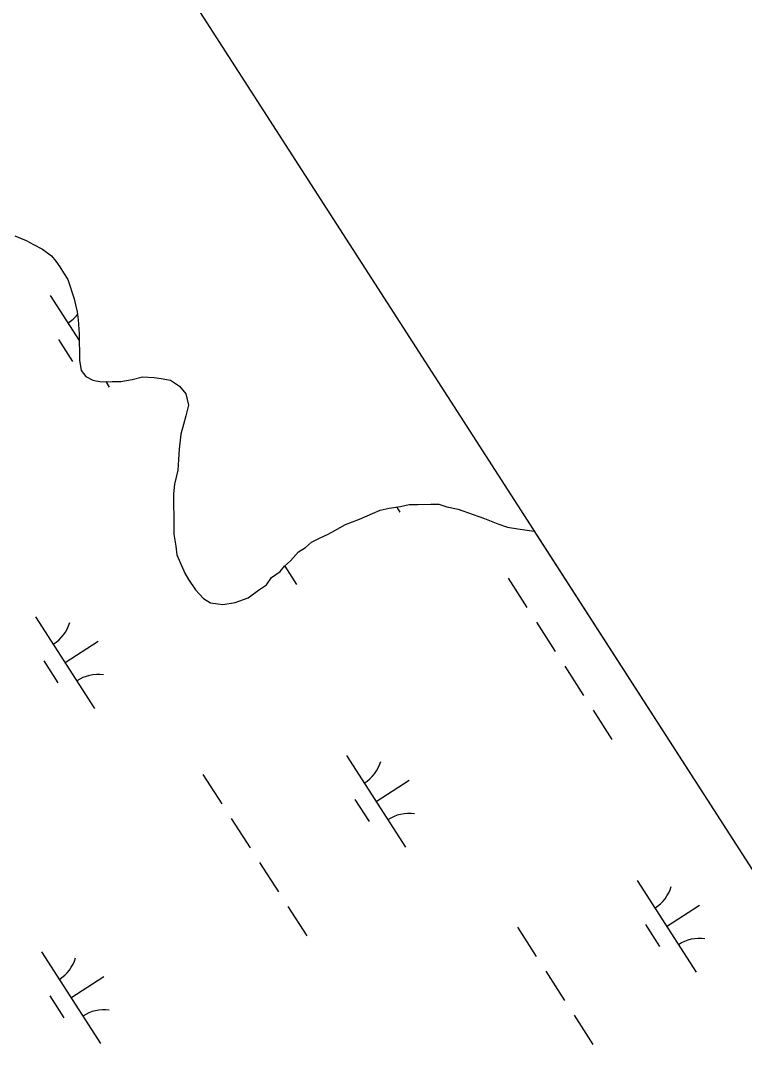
# Model space of a CAD drawing. Extents: x 3937982 to 3958556, y 219448 to 241894.
# Drawn here: x 3949712.3 to 3950044.1, y 237801.4 to 238272.7 of the extents above; entities that cross this region are included whole.
import ezdxf

# ---------------------------------------------------------------- set-up
doc = ezdxf.new("R2010")
doc.units = 0
for name, color, linetype in [('V-GRID-FRAM', 7, 'Continuous'), ('V-TOPO-SHOR', 7, 'Continuous'), ('V-WETL-SWMP', 7, 'Continuous')]:
    doc.layers.add(name, color=color, linetype=linetype)

msp = doc.modelspace()

# ---------------------------------------------------------------- linework, layer by layer
at = {"layer": 'V-GRID-FRAM'}
msp.add_lwpolyline([(3948998.173, 239513.74), (3957109.469, 226912.286), (3949780.097, 222173.81), (3941699.799, 234772.334), (3948998.173, 239513.74)], dxfattribs=at)
at = {"layer": 'V-TOPO-SHOR'}
for points in [[(3949709.748, 238174.031), (3949714.87, 238171.833), (3949718.284, 238170.043), (3949722.347, 238167.848), (3949726.41, 238164.919), (3949728.442, 238162.398), (3949730.312, 238159.795), (3949732.018, 238157.11), (3949733.968, 238154.022), (3949736.827, 238145.178)], [(3949736.827, 238145.178), (3949737.427, 238142.33), (3949738.26, 238139.129), (3949738.698, 238135.524), (3949739.163, 238129.11), (3949739.204, 238125.1), (3949739.245, 238121.09), (3949739.286, 238117.078), (3949740.138, 238112.273), (3949742.172, 238109.488), (3949745.397, 238107.915), (3949749.416, 238107.153), (3949754.228, 238107.202), (3949758.238, 238107.243), (3949763.444, 238108.097), (3949768.245, 238109.351), (3949773.463, 238109.002), (3949776.676, 238108.634), (3949781.096, 238107.876), (3949785.135, 238105.109), (3949787.979, 238101.529), (3949789.237, 238096.327), (3949788.082, 238091.502), (3949786.919, 238087.478), (3949785.761, 238083.054), (3949785.028, 238076.228), (3949784.676, 238071.411), (3949784.324, 238066.595), (3949782.784, 238060.162), (3949782.427, 238055.746), (3949782.472, 238051.335), (3949782.538, 238044.916), (3949782.579, 238040.906), (3949782.616, 238037.296), (3949783.476, 238031.688), (3949783.916, 238027.683), (3949787.613, 238019.298), (3949789.245, 238016.507), (3949792.503, 238011.727), (3949796.153, 238007.751), (3949799.383, 238005.779), (3949805.004, 238005.034), (3949810.612, 238005.894), (3949816.608, 238007.96), (3949821.384, 238011.618), (3949824.968, 238014.061), (3949827.344, 238017.293), (3949831.325, 238020.144), (3949833.306, 238022.569), (3949836.089, 238025.004), (3949839.659, 238029.053), (3949842.845, 238031.09), (3949845.629, 238033.525), (3949849.618, 238035.571), (3949853.212, 238037.212), (3949856.405, 238038.848), (3949861.189, 238041.705), (3949864.384, 238042.94), (3949867.581, 238044.177), (3949873.574, 238046.645), (3949877.168, 238048.285), (3949881.17, 238049.127), (3949886.376, 238049.983), (3949890.377, 238050.827), (3949894.387, 238050.868), (3949900.404, 238050.927), (3949904.015, 238050.964), (3949907.636, 238049.799), (3949912.862, 238048.648), (3949919.705, 238046.311), (3949924.939, 238044.359), (3949930.981, 238042.014), (3949935.409, 238040.454), (3949940.23, 238039.7), (3949947.689, 238038.601)]]:
    msp.add_lwpolyline(points, dxfattribs=at)
at = {"layer": 'V-WETL-SWMP'}
for p, q in [((3949709.748, 238174.031), (3949714.869, 238171.834)), ((3949714.869, 238171.834), (3949718.283, 238170.044)), ((3949718.283, 238170.044), (3949722.347, 238167.847)), ((3949722.347, 238167.847), (3949726.411, 238164.919)), ((3949726.411, 238164.919), (3949728.442, 238162.397)), ((3949728.442, 238162.397), (3949730.311, 238159.795)), ((3949730.311, 238159.795), (3949732.018, 238157.111)), ((3949732.018, 238157.111), (3949733.968, 238154.021)), ((3949733.968, 238154.021), (3949736.826, 238145.178)), ((3949725.89, 238146.694), (3949739.196, 238126.022)), ((3949736.826, 238145.178), (3949737.426, 238142.33)), ((3949737.426, 238142.33), (3949738.26, 238139.129)), ((3949738.26, 238139.129), (3949738.698, 238135.524)), ((3949738.698, 238135.524), (3949739.164, 238129.11)), ((3949739.164, 238129.11), (3949739.205, 238125.1)), ((3949729.686, 238126.542), (3949736.181, 238116.451)), ((3949739.205, 238125.1), (3949739.246, 238121.089)), ((3949739.246, 238121.089), (3949739.287, 238117.078)), ((3949739.287, 238117.078), (3949740.138, 238112.274)), ((3949740.138, 238112.274), (3949742.172, 238109.487)), ((3949742.172, 238109.487), (3949745.397, 238107.915)), ((3949763.445, 238108.098), (3949768.245, 238109.35)), ((3949768.245, 238109.35), (3949773.463, 238109.002)), ((3949773.463, 238109.002), (3949776.676, 238108.634)), ((3949745.397, 238107.915), (3949749.415, 238107.153)), ((3949749.415, 238107.153), (3949754.228, 238107.202)), ((3949751.329, 238107.172), (3949752.952, 238104.651)), ((3949754.228, 238107.202), (3949758.239, 238107.243)), ((3949758.239, 238107.243), (3949763.445, 238108.098)), ((3949776.676, 238108.634), (3949781.096, 238107.877)), ((3949781.096, 238107.877), (3949785.135, 238105.11)), ((3949785.135, 238105.11), (3949787.979, 238101.529)), ((3949787.979, 238101.529), (3949789.236, 238096.327)), ((3949789.236, 238096.327), (3949788.081, 238091.502)), ((3949788.081, 238091.502), (3949786.919, 238087.479)), ((3949786.919, 238087.479), (3949785.761, 238083.055)), ((3949785.761, 238083.055), (3949785.028, 238076.229)), ((3949785.028, 238076.229), (3949784.676, 238071.412)), ((3949784.676, 238071.412), (3949784.324, 238066.595)), ((3949784.324, 238066.595), (3949782.784, 238060.161)), ((3949782.784, 238060.161), (3949782.428, 238055.746)), ((3949782.428, 238055.746), (3949782.473, 238051.334)), ((3949782.473, 238051.334), (3949782.538, 238044.917)), ((3949873.573, 238046.644), (3949877.167, 238048.285)), ((3949877.167, 238048.285), (3949881.169, 238049.128)), ((3949881.169, 238049.128), (3949886.375, 238049.983)), ((3949884.578, 238049.688), (3949886.081, 238047.352)), ((3949886.375, 238049.983), (3949890.378, 238050.826)), ((3949890.378, 238050.826), (3949894.388, 238050.867)), ((3949894.388, 238050.867), (3949900.404, 238050.928)), ((3949900.404, 238050.928), (3949904.014, 238050.965)), ((3949904.014, 238050.965), (3949907.636, 238049.799)), ((3949907.636, 238049.799), (3949912.862, 238048.648)), ((3949912.862, 238048.648), (3949919.705, 238046.311)), ((3949782.538, 238044.917), (3949782.579, 238040.906)), ((3949861.189, 238041.705), (3949864.385, 238042.941)), ((3949864.385, 238042.941), (3949867.582, 238044.177)), ((3949867.582, 238044.177), (3949873.573, 238046.644)), ((3949919.705, 238046.311), (3949924.939, 238044.359)), ((3949924.939, 238044.359), (3949930.98, 238042.014)), ((3949782.579, 238040.906), (3949782.616, 238037.296)), ((3949853.213, 238037.212), (3949856.405, 238038.849)), ((3949856.405, 238038.849), (3949861.189, 238041.705)), ((3949930.98, 238042.014), (3949935.408, 238040.454)), ((3949935.408, 238040.454), (3949940.229, 238039.701)), ((3949940.229, 238039.701), (3949947.69, 238038.6)), ((3949947.69, 238038.6), (3950710.004, 236854.293)), ((3949782.616, 238037.296), (3949783.475, 238031.689)), ((3949842.846, 238031.09), (3949845.629, 238033.525)), ((3949845.629, 238033.525), (3949849.619, 238035.571)), ((3949849.619, 238035.571), (3949853.213, 238037.212)), ((3949783.475, 238031.689), (3949783.917, 238027.683)), ((3949836.089, 238025.004), (3949839.658, 238029.052)), ((3949839.658, 238029.052), (3949842.846, 238031.09)), ((3949783.917, 238027.683), (3949787.612, 238019.297)), ((3949833.306, 238022.569), (3949836.089, 238025.004)), ((3949787.612, 238019.297), (3949789.245, 238016.506)), ((3949827.343, 238017.294), (3949831.325, 238020.143)), ((3949831.325, 238020.143), (3949833.306, 238022.569)), ((3949833.363, 238022.619), (3949838.793, 238014.183)), ((3949789.245, 238016.506), (3949792.503, 238011.726)), ((3949824.969, 238014.061), (3949827.343, 238017.294)), ((3949935.72, 238017.11), (3949944.38, 238003.657)), ((3949792.503, 238011.726), (3949796.153, 238007.752)), ((3949816.608, 238007.96), (3949821.384, 238011.618)), ((3949821.384, 238011.618), (3949824.969, 238014.061)), ((3949796.153, 238007.752), (3949799.382, 238005.779)), ((3949799.382, 238005.779), (3949805.005, 238005.034)), ((3949805.005, 238005.034), (3949810.612, 238005.893)), ((3949810.612, 238005.893), (3949816.608, 238007.96)), ((3949719.152, 237999.366), (3949746.214, 237957.323)), ((3949948.71, 237996.93), (3949957.37, 237983.476)), ((3949732.683, 237978.344), (3949747.818, 237988.087)), ((3949722.948, 237979.214), (3949729.443, 237969.123)), ((3949961.7, 237976.749), (3949970.359, 237963.295)), ((3949974.689, 237956.568), (3949983.349, 237943.114)), ((3949861.717, 237935.676), (3949888.78, 237893.633)), ((3949795.852, 237927.081), (3949804.512, 237913.627)), ((3949875.249, 237914.654), (3949890.384, 237924.397)), ((3949865.513, 237915.524), (3949872.008, 237905.433)), ((3949808.842, 237906.9), (3949817.502, 237893.446)), ((3949821.832, 237886.719), (3949830.492, 237873.266)), ((3949994.847, 237878.377), (3950021.909, 237836.334)), ((3949834.822, 237866.539), (3949843.482, 237853.085)), ((3950008.378, 237857.356), (3950023.513, 237867.098)), ((3949939.981, 237856.98), (3949948.641, 237843.526)), ((3949998.643, 237858.225), (3950005.138, 237848.135)), ((3949721.85, 237845.646), (3949748.912, 237803.603)), ((3949952.971, 237836.8), (3949961.63, 237823.346)), ((3949735.381, 237824.625), (3949750.517, 237834.367)), ((3949725.646, 237825.494), (3949732.141, 237815.404)), ((3949965.96, 237816.619), (3949974.62, 237803.165))]:
    msp.add_line(p, q, dxfattribs=at)
for centre, start, end in [((3949724.67, 238149.027), 301.99668, 321.17445), ((3949717.932, 238001.699), 301.99668, 343.54034), ((3949747.832, 237955.247), 81.99668, 123.54034), ((3949860.498, 237938.009), 301.99668, 343.54034), ((3949890.398, 237891.557), 81.99668, 123.54034), ((3949993.627, 237880.71), 301.99668, 343.54034), ((3950023.527, 237834.258), 81.99668, 123.54034), ((3949720.631, 237847.979), 301.99668, 343.54034), ((3949750.531, 237801.527), 81.99668, 123.54034)]:
    msp.add_arc(centre, 17.623, start, end, dxfattribs=at)

doc.saveas('drawing.dxf')
